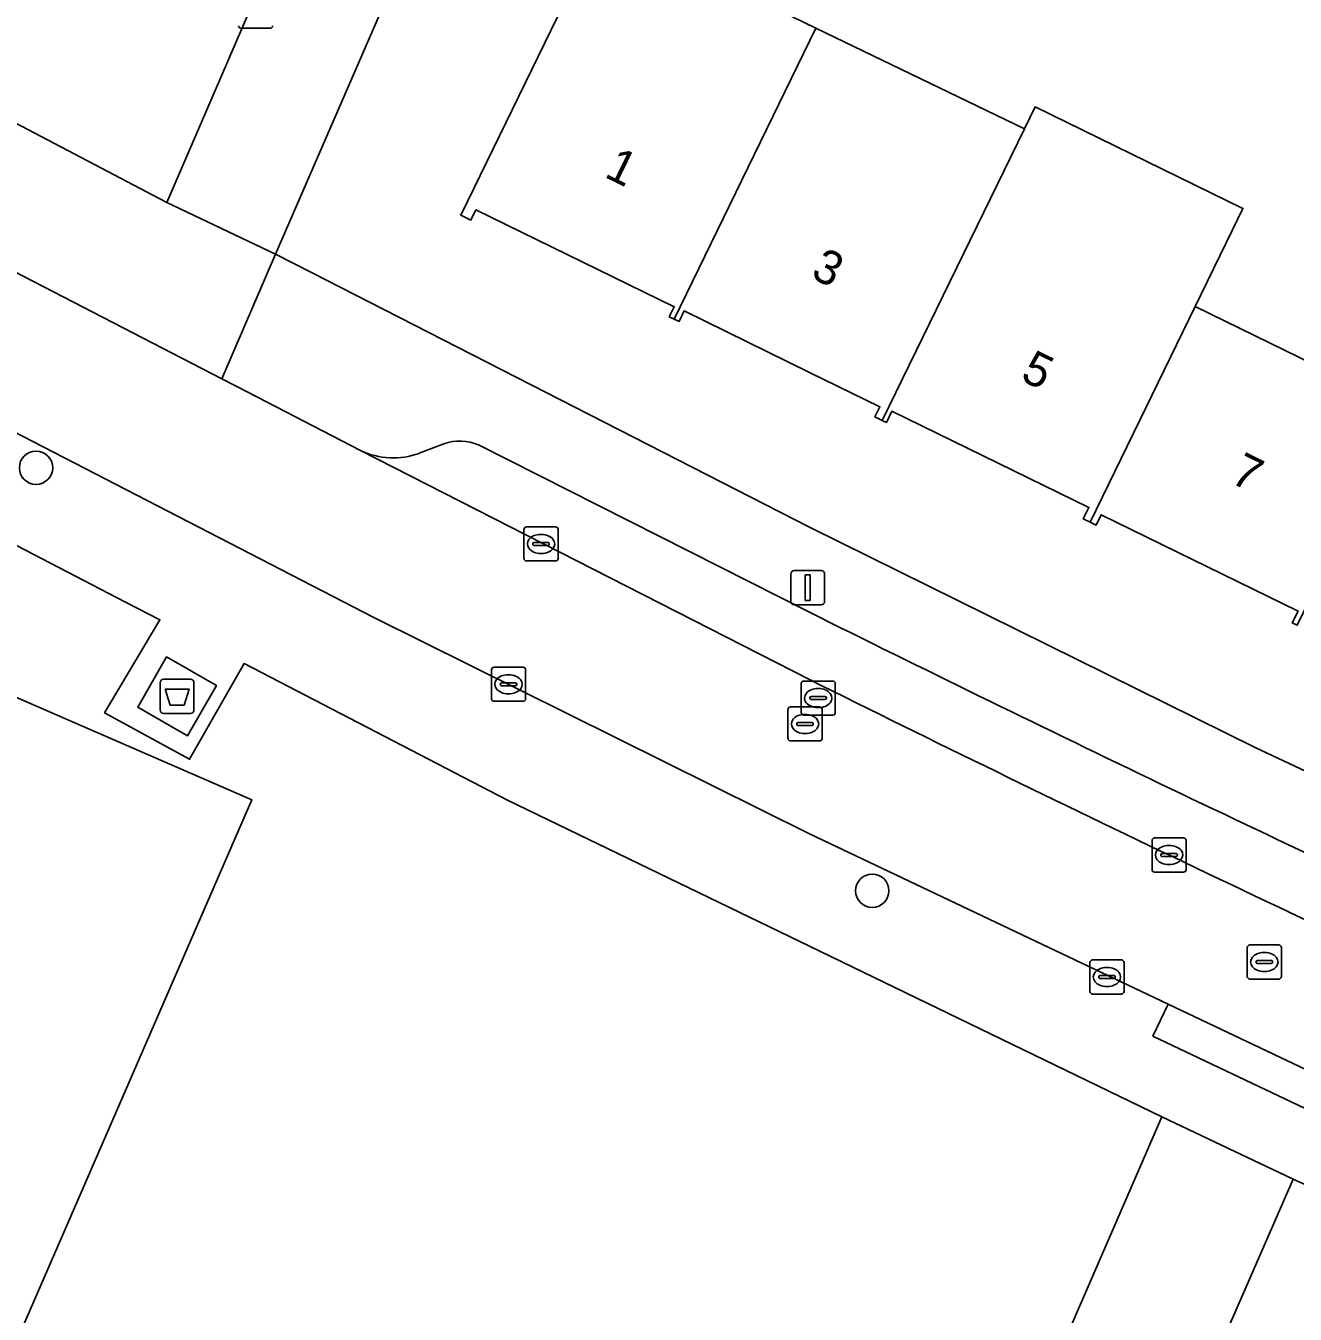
# Model space of a CAD drawing. Extents: x 162803 to 163818, y 381639 to 382475.
# Drawn here: x 163477.02 to 163514.25, y 381818.96 to 381856.74 of the extents above; entities that cross this region are included whole.
import ezdxf

# ---------------------------------------------------------------- set-up
doc = ezdxf.new("R2010")
doc.units = 0
for name, color, linetype in [('IMGEO_Afval_apart_plaats', 7, 'Continuous'), ('IMGEO_Boom', 7, 'Continuous'), ('IMGEO_Erf', 7, 'Continuous'), ('IMGEO_Groenvoorziening', 7, 'Continuous'), ('IMGEO_Kolk', 7, 'Continuous'), ('IMGEO_Lichtmast', 7, 'Continuous'), ('IMGEO_Muur', 7, 'Continuous'), ('IMGEO_Pand', 7, 'Continuous'), ('IMGEO_Pand_nummerreeks', 7, 'Continuous'), ('IMGEO_Parkeervlak_open', 7, 'Continuous'), ('IMGEO_Rijbaan_lokaal_open', 7, 'Continuous'), ('IMGEO_Rioolput', 7, 'Continuous'), ('IMGEO_Voetpad_gesloten', 7, 'Continuous'), ('IMGEO_Voetpad_open', 7, 'Continuous')]:
    doc.layers.add(name, color=color, linetype=linetype)

msp = doc.modelspace()

# ---------------------------------------------------------------- linework, layer by layer
at = {"layer": 'IMGEO_Afval_apart_plaats'}
for p, q in [((163480.959, 381836.679), (163480.959, 381837.479)), ((163480.959, 381837.479), (163480.959, 381836.679)), ((163481.059, 381837.579), (163481.849, 381837.579)), ((163481.849, 381837.579), (163481.059, 381837.579)), ((163481.949, 381837.479), (163481.949, 381836.679)), ((163481.949, 381836.679), (163481.949, 381837.479)), ((163481.849, 381836.579), (163481.059, 381836.579)), ((163481.059, 381836.579), (163481.849, 381836.579))]:
    msp.add_line(p, q, dxfattribs=at)
msp.add_lwpolyline([(163481.102, 381837.293), (163481.806, 381837.293), (163481.657, 381836.823), (163481.251, 381836.823), (163481.102, 381837.293)], dxfattribs=at)
for centre, start, end in [((163481.059, 381837.479), 90, 180), ((163481.059, 381837.479), 90, 180), ((163481.849, 381837.479), 0, 90), ((163481.849, 381837.479), 360, 90), ((163481.059, 381836.679), 180, 270), ((163481.059, 381836.679), 180, 270), ((163481.849, 381836.679), 270, 0), ((163481.849, 381836.679), 270, 0)]:
    msp.add_arc(centre, 0.1, start, end, dxfattribs=at)
at = {"layer": 'IMGEO_Boom'}
for centre in [(163477.316, 381843.779), (163501.843, 381831.378)]:
    msp.add_circle(centre, 0.489, dxfattribs=at)
at = {"layer": 'IMGEO_Erf'}
for points in [[(163520.539, 381855.421), (163515.882, 381857.455), (163516.415, 381858.58), (163513.5, 381859.876), (163514.902, 381862.966), (163508.182, 381865.902), (163506.943, 381863.074), (163503.951, 381864.381), (163501.343, 381865.52), (163495.589, 381868.033), (163494.56, 381865.665), (163491.67, 381866.92), (163484.337, 381850.044), (163485.392, 381849.505), (163500, 381842.042), (163513.095, 381835.57), (163526.577, 381829.233)], [(163514.306, 381839.161), (163514.163, 381839.231), (163514.333, 381839.579), (163508.555, 381842.402), (163508.407, 381842.099), (163508.231, 381842.185), (163508.033, 381842.282), (163508.197, 381842.617), (163502.42, 381845.44), (163502.257, 381845.107), (163502.134, 381845.167), (163501.923, 381845.27), (163502.066, 381845.564), (163500, 381846.576), (163496.326, 381848.377), (163496.175, 381848.067), (163496.033, 381848.136), (163495.891, 381848.205), (163496.036, 381848.502), (163490.217, 381851.341), (163490.072, 381851.044), (163489.774, 381851.19), (163493.935, 381859.72), (163500.192, 381856.669), (163506.303, 381853.716), (163506.616, 381854.359), (163512.716, 381851.386), (163512.402, 381850.742), (163511.312, 381848.506), (163517.412, 381845.532)], [(163510.339, 381824.751), (163500, 381829.751), (163491.148, 381834.032), (163483.419, 381838.041), (163481.822, 381835.232), (163479.327, 381836.591), (163480.949, 381839.322), (163479.944, 381839.844), (163471.095, 381844.434)], [(163452.321, 381802.14), (163471.094, 381791.572), (163488.188, 381782.903), (163491.532, 381781.453), (163500, 381800.948), (163510.339, 381824.751)]]:
    msp.add_lwpolyline(points, dxfattribs=at)
for points in [[(163469.482, 381801.434), (163459.697, 381805.683), (163466.777, 381821.989), (163473.858, 381838.296), (163483.642, 381834.047), (163476.562, 381817.741)], [(163554.407, 381804.897), (163535.946, 381813.079), (163514.191, 381822.919), (163500, 381790.434), (163495.29, 381779.652), (163500, 381777.455), (163505.12, 381775.067), (163515.74, 381770.486), (163526.108, 381766.287), (163536.042, 381762.23)]]:
    msp.add_lwpolyline(points, close=True, dxfattribs=at)
at = {"layer": 'IMGEO_Groenvoorziening'}
msp.add_lwpolyline([(163473.59, 381855.524), (163481.149, 381851.558), (163490.613, 381873.486)], dxfattribs=at)
at = {"layer": 'IMGEO_Kolk'}
for p, q in [((163484.181, 381856.666), (163483.329, 381856.666)), ((163491.628, 381841.121), (163491.628, 381841.973)), ((163491.703, 381842.047), (163492.555, 381842.047)), ((163492.116, 381841.827), (163492.141, 381841.827)), ((163492.629, 381841.973), (163492.629, 381841.121)), ((163491.887, 381841.541), (163491.887, 381841.553)), ((163492.325, 381841.504), (163491.927, 381841.504)), ((163491.93, 381841.59), (163492.328, 381841.59)), ((163492.371, 381841.553), (163492.371, 381841.541)), ((163492.139, 381841.267), (163492.114, 381841.267)), ((163492.555, 381841.047), (163491.703, 381841.047)), ((163490.674, 381837.007), (163490.674, 381837.859)), ((163490.749, 381837.933), (163491.601, 381837.933)), ((163491.162, 381837.713), (163491.187, 381837.713)), ((163491.675, 381837.859), (163491.675, 381837.007)), ((163490.933, 381837.427), (163490.933, 381837.439)), ((163491.371, 381837.39), (163490.973, 381837.39)), ((163490.976, 381837.476), (163491.374, 381837.476)), ((163491.417, 381837.439), (163491.417, 381837.427)), ((163491.601, 381836.933), (163490.749, 381836.933)), ((163491.185, 381837.153), (163491.16, 381837.153)), ((163510.048, 381832), (163510.048, 381832.852)), ((163510.123, 381832.926), (163510.975, 381832.926)), ((163511.049, 381832.852), (163511.049, 381832)), ((163510.307, 381832.42), (163510.307, 381832.432)), ((163510.745, 381832.383), (163510.347, 381832.383)), ((163510.35, 381832.469), (163510.748, 381832.469)), ((163510.536, 381832.706), (163510.561, 381832.706)), ((163510.791, 381832.432), (163510.791, 381832.42)), ((163510.559, 381832.146), (163510.534, 381832.146)), ((163510.975, 381831.926), (163510.123, 381831.926)), ((163508.301, 381829.35), (163509.153, 381829.35)), ((163508.226, 381828.424), (163508.226, 381829.276)), ((163508.714, 381829.13), (163508.739, 381829.13)), ((163509.227, 381829.276), (163509.227, 381828.424)), ((163508.485, 381828.844), (163508.485, 381828.856)), ((163508.923, 381828.807), (163508.525, 381828.807)), ((163508.528, 381828.893), (163508.926, 381828.893)), ((163508.969, 381828.856), (163508.969, 381828.844)), ((163509.153, 381828.35), (163508.301, 381828.35)), ((163508.737, 381828.57), (163508.712, 381828.57))]:
    msp.add_line(p, q, dxfattribs=at)
for points in [[(163484.181, 381856.666), (163483.329, 381856.666)], [(163491.628, 381841.121), (163491.628, 381841.973)], [(163491.703, 381842.047), (163492.555, 381842.047)], [(163492.629, 381841.973), (163492.629, 381841.121)], [(163492.555, 381841.047), (163491.703, 381841.047)], [(163490.674, 381837.007), (163490.674, 381837.859)], [(163490.749, 381837.933), (163491.601, 381837.933)], [(163491.675, 381837.859), (163491.675, 381837.007)], [(163491.601, 381836.933), (163490.749, 381836.933)], [(163510.048, 381832), (163510.048, 381832.852)], [(163510.123, 381832.926), (163510.975, 381832.926)], [(163511.049, 381832.852), (163511.049, 381832)], [(163510.975, 381831.926), (163510.123, 381831.926)], [(163508.301, 381829.35), (163509.153, 381829.35)], [(163508.226, 381828.424), (163508.226, 381829.276)], [(163509.227, 381829.276), (163509.227, 381828.424)], [(163509.153, 381828.35), (163508.301, 381828.35)]]:
    msp.add_lwpolyline(points, dxfattribs=at)
for centre, radius, start, end in [((163483.331, 381856.742), 0.0765, 181.552, 268.448), ((163483.331, 381856.742), 0.0765, 181.552, 268.448), ((163484.179, 381856.742), 0.0765, 271.552, 358.448), ((163484.179, 381856.742), 0.0765, 271.552, 358.448), ((163491.705, 381841.971), 0.0765, 91.552, 178.448), ((163491.705, 381841.971), 0.0765, 91.552, 178.448), ((163492.553, 381841.971), 0.0765, 1.552, 88.448), ((163492.553, 381841.971), 0.0765, 1.552, 88.448), ((163491.927, 381841.55), 0.0403, 85.8775, 175.7526), ((163491.924, 381841.54), 0.0366, 178.938, 274.7102), ((163492.328, 381841.547), 0.043, 264.8664, 352.4533), ((163492.332, 381841.552), 0.0386, 1.7309, 96.639), ((163491.705, 381841.123), 0.0765, 181.552, 268.448), ((163491.705, 381841.123), 0.0765, 181.552, 268.448), ((163492.553, 381841.123), 0.0765, 271.552, 358.448), ((163492.553, 381841.123), 0.0765, 271.552, 358.448), ((163490.751, 381837.857), 0.0765, 91.552, 178.448), ((163490.751, 381837.857), 0.0765, 91.552, 178.448), ((163491.599, 381837.857), 0.0765, 1.552, 88.448), ((163491.599, 381837.857), 0.0765, 1.552, 88.448), ((163490.973, 381837.436), 0.0403, 85.8775, 175.7526), ((163490.97, 381837.426), 0.0366, 178.938, 274.7102), ((163491.374, 381837.433), 0.043, 264.8664, 352.4533), ((163491.378, 381837.438), 0.0386, 1.7309, 96.639), ((163490.751, 381837.009), 0.0765, 181.552, 268.448), ((163490.751, 381837.009), 0.0765, 181.552, 268.448), ((163491.599, 381837.009), 0.0765, 271.552, 358.448), ((163491.599, 381837.009), 0.0765, 271.552, 358.448), ((163510.125, 381832.85), 0.0765, 91.552, 178.448), ((163510.125, 381832.85), 0.0765, 91.552, 178.448), ((163510.973, 381832.85), 0.0765, 1.552, 88.448), ((163510.973, 381832.85), 0.0765, 1.552, 88.448), ((163510.347, 381832.429), 0.0403, 85.8775, 175.7526), ((163510.344, 381832.419), 0.0366, 178.938, 274.7102), ((163510.748, 381832.426), 0.043, 264.8664, 352.4533), ((163510.752, 381832.431), 0.0386, 1.7309, 96.639), ((163510.125, 381832.002), 0.0765, 181.552, 268.448), ((163510.125, 381832.002), 0.0765, 181.552, 268.448), ((163510.973, 381832.002), 0.0765, 271.552, 358.448), ((163510.973, 381832.002), 0.0765, 271.552, 358.448), ((163508.303, 381829.274), 0.0765, 91.552, 178.448), ((163508.303, 381829.274), 0.0765, 91.552, 178.448), ((163509.151, 381829.274), 0.0765, 1.552, 88.448), ((163509.151, 381829.274), 0.0765, 1.552, 88.448), ((163508.525, 381828.853), 0.0403, 85.8775, 175.7526), ((163508.522, 381828.843), 0.0366, 178.938, 274.7102), ((163508.926, 381828.85), 0.043, 264.8664, 352.4533), ((163508.93, 381828.855), 0.0386, 1.7309, 96.639), ((163508.303, 381828.426), 0.0765, 181.552, 268.448), ((163508.303, 381828.426), 0.0765, 181.552, 268.448), ((163509.151, 381828.426), 0.0765, 271.552, 358.448), ((163509.151, 381828.426), 0.0765, 271.552, 358.448)]:
    msp.add_arc(centre, radius, start, end, dxfattribs=at)
for centre, major_axis, ratio, start_param, end_param in [((163492.115, 381841.547), (-0.387, 0.002), 0.722429, 4.712389, 7.853982), ((163492.14, 381841.547), (-0.39, 0.002), 0.717154, 1.570796, 4.712389), ((163491.161, 381837.433), (-0.387, 0.002), 0.722429, 4.712389, 7.853982), ((163491.186, 381837.433), (-0.39, 0.002), 0.717154, 1.570796, 4.712389), ((163510.535, 381832.426), (-0.387, 0.002), 0.722429, 4.712389, 7.853982), ((163510.56, 381832.426), (-0.39, 0.002), 0.717154, 1.570796, 4.712389), ((163508.713, 381828.85), (-0.387, 0.002), 0.722429, 4.712389, 7.853982), ((163508.738, 381828.85), (-0.39, 0.002), 0.717154, 1.570796, 4.712389)]:
    msp.add_ellipse(centre, major_axis=major_axis, ratio=ratio, start_param=start_param, end_param=end_param, dxfattribs=at)
at = {"layer": 'IMGEO_Lichtmast'}
for p, q in [((163499.556, 381840.764), (163500.346, 381840.764)), ((163500.346, 381840.764), (163499.556, 381840.764)), ((163499.456, 381839.864), (163499.456, 381840.664)), ((163499.456, 381840.664), (163499.456, 381839.864)), ((163500.446, 381840.664), (163500.446, 381839.864)), ((163500.446, 381839.864), (163500.446, 381840.664)), ((163500.346, 381839.764), (163499.556, 381839.764)), ((163499.556, 381839.764), (163500.346, 381839.764))]:
    msp.add_line(p, q, dxfattribs=at)
msp.add_lwpolyline([(163499.876, 381840.639), (163500.026, 381840.639), (163500.026, 381839.889), (163499.876, 381839.889), (163499.876, 381840.639)], dxfattribs=at)
for centre, start, end in [((163499.556, 381840.664), 90, 180), ((163499.556, 381840.664), 90, 180), ((163500.346, 381840.664), 0, 90), ((163500.346, 381840.664), 360, 90), ((163499.556, 381839.864), 180, 270), ((163499.556, 381839.864), 180, 270), ((163500.346, 381839.864), 270, 0), ((163500.346, 381839.864), 270, 0)]:
    msp.add_arc(centre, 0.1, start, end, dxfattribs=at)
at = {"layer": 'IMGEO_Muur'}
for points in [[(163484.337, 381850.044), (163491.67, 381866.92)], [(163485.392, 381849.505), (163484.337, 381850.044)]]:
    msp.add_lwpolyline(points, dxfattribs=at)
at = {"layer": 'IMGEO_Pand'}
for points in [[(163496.033, 381848.136), (163500.192, 381856.669), (163493.935, 381859.72), (163489.774, 381851.19), (163490.072, 381851.044), (163490.217, 381851.341), (163496.036, 381848.502), (163495.891, 381848.205)], [(163496.033, 381848.136), (163496.175, 381848.067), (163496.326, 381848.377), (163500, 381846.576), (163502.066, 381845.564), (163501.923, 381845.27), (163502.134, 381845.167), (163506.303, 381853.716), (163500.192, 381856.669)], [(163511.312, 381848.506), (163512.402, 381850.742), (163512.716, 381851.386), (163506.616, 381854.359), (163506.303, 381853.716), (163502.134, 381845.167), (163502.257, 381845.107), (163502.42, 381845.44), (163508.197, 381842.617), (163508.033, 381842.282), (163508.231, 381842.185)], [(163511.312, 381848.506), (163508.231, 381842.185), (163508.407, 381842.099), (163508.555, 381842.402), (163514.333, 381839.579), (163514.163, 381839.231), (163514.306, 381839.161), (163517.412, 381845.532)], [(163466.777, 381821.989), (163476.562, 381817.741), (163483.642, 381834.047), (163473.858, 381838.296)]]:
    msp.add_lwpolyline(points, close=True, dxfattribs=at)
at = {"layer": 'IMGEO_Parkeervlak_open'}
for points in [[(163489.279, 381844.485), (163488.556, 381844.204)], [(163500, 381839.543), (163490.296, 381844.451)], [(163486.838, 381844.283), (163500, 381837.571)]]:
    msp.add_lwpolyline(points, dxfattribs=at)
for centre, radius, start, end in [((163489.743, 381843.125), 1.437, 67.3537, 108.8167), ((163487.793, 381846.335), 2.264, 245.0413, 289.6931), ((163852.903, 382548.988), 792.371, 243.552635, 245.158655), ((163837.421, 382515.913), 757.629, 243.553304, 245.402324)]:
    msp.add_arc(centre, radius, start, end, dxfattribs=at)
at = {"layer": 'IMGEO_Rijbaan_lokaal_open'}
for points in [[(163500, 381837.571), (163486.838, 381844.283), (163483.505, 381846.007), (163482.763, 381846.391), (163472.291, 381851.795)], [(163471.754, 381847.37), (163487.24, 381839.376), (163500, 381833.05), (163510.521, 381828.057), (163516.325, 381825.302), (163533.779, 381817.249), (163554.293, 381808.419), (163561.102, 381805.535), (163577.998, 381798.72), (163599.538, 381790.571), (163605.983, 381788.269), (163626.738, 381781.138), (163633.654, 381778.796), (163637.107, 381777.697), (163639.414, 381776.915)]]:
    msp.add_lwpolyline(points, dxfattribs=at)
msp.add_arc((163837.421, 382515.913), 757.629, 243.553304, 245.402324, dxfattribs=at)
at = {"layer": 'IMGEO_Rioolput'}
for p, q in [((163499.757, 381836.601), (163499.757, 381837.453)), ((163499.832, 381837.527), (163500.684, 381837.527)), ((163500.245, 381837.307), (163500.27, 381837.307)), ((163500.758, 381837.453), (163500.758, 381836.601)), ((163500.016, 381837.021), (163500.016, 381837.033)), ((163500.454, 381836.984), (163500.056, 381836.984)), ((163500.059, 381837.07), (163500.457, 381837.07)), ((163500.5, 381837.033), (163500.5, 381837.021)), ((163499.371, 381835.844), (163499.371, 381836.696)), ((163499.446, 381836.77), (163500.298, 381836.77)), ((163500.684, 381836.527), (163499.832, 381836.527)), ((163499.859, 381836.55), (163499.884, 381836.55)), ((163500.268, 381836.747), (163500.243, 381836.747)), ((163500.372, 381836.696), (163500.372, 381835.844)), ((163499.63, 381836.264), (163499.63, 381836.276)), ((163500.068, 381836.227), (163499.67, 381836.227)), ((163499.673, 381836.313), (163500.071, 381836.313)), ((163500.114, 381836.276), (163500.114, 381836.264)), ((163500.298, 381835.77), (163499.446, 381835.77)), ((163499.882, 381835.99), (163499.857, 381835.99)), ((163512.916, 381829.789), (163513.768, 381829.789)), ((163512.841, 381828.863), (163512.841, 381829.715)), ((163513.329, 381829.569), (163513.354, 381829.569)), ((163513.842, 381829.715), (163513.842, 381828.863)), ((163513.1, 381829.283), (163513.1, 381829.295)), ((163513.538, 381829.246), (163513.14, 381829.246)), ((163513.143, 381829.332), (163513.541, 381829.332)), ((163513.352, 381829.009), (163513.327, 381829.009)), ((163513.584, 381829.295), (163513.584, 381829.283)), ((163513.768, 381828.789), (163512.916, 381828.789))]:
    msp.add_line(p, q, dxfattribs=at)
for points in [[(163499.757, 381836.601), (163499.757, 381837.453)], [(163499.832, 381837.527), (163500.684, 381837.527)], [(163500.758, 381837.453), (163500.758, 381836.601)], [(163499.371, 381835.844), (163499.371, 381836.696)], [(163499.446, 381836.77), (163500.298, 381836.77)], [(163500.684, 381836.527), (163499.832, 381836.527)], [(163500.372, 381836.696), (163500.372, 381835.844)], [(163500.298, 381835.77), (163499.446, 381835.77)], [(163512.916, 381829.789), (163513.768, 381829.789)], [(163512.841, 381828.863), (163512.841, 381829.715)], [(163513.842, 381829.715), (163513.842, 381828.863)], [(163513.768, 381828.789), (163512.916, 381828.789)]]:
    msp.add_lwpolyline(points, dxfattribs=at)
for centre, radius, start, end in [((163499.834, 381837.451), 0.0765, 91.552, 178.448), ((163499.834, 381837.451), 0.0765, 91.552, 178.448), ((163500.682, 381837.451), 0.0765, 1.552, 88.448), ((163500.682, 381837.451), 0.0765, 1.552, 88.448), ((163500.056, 381837.03), 0.0403, 85.8775, 175.7526), ((163500.053, 381837.02), 0.0366, 178.938, 274.7102), ((163500.457, 381837.027), 0.043, 264.8664, 352.4533), ((163500.461, 381837.032), 0.0386, 1.7309, 96.639), ((163499.448, 381836.694), 0.0765, 91.552, 178.448), ((163499.448, 381836.694), 0.0765, 91.552, 178.448), ((163499.834, 381836.603), 0.0765, 181.552, 268.448), ((163499.834, 381836.603), 0.0765, 181.552, 268.448), ((163500.296, 381836.694), 0.0765, 1.552, 88.448), ((163500.296, 381836.694), 0.0765, 1.552, 88.448), ((163500.682, 381836.603), 0.0765, 271.552, 358.448), ((163500.682, 381836.603), 0.0765, 271.552, 358.448), ((163499.67, 381836.273), 0.0403, 85.8775, 175.7526), ((163499.667, 381836.263), 0.0366, 178.938, 274.7102), ((163500.071, 381836.27), 0.043, 264.8664, 352.4533), ((163500.075, 381836.275), 0.0386, 1.7309, 96.639), ((163499.448, 381835.846), 0.0765, 181.552, 268.448), ((163499.448, 381835.846), 0.0765, 181.552, 268.448), ((163500.296, 381835.846), 0.0765, 271.552, 358.448), ((163500.296, 381835.846), 0.0765, 271.552, 358.448), ((163512.918, 381829.713), 0.0765, 91.552, 178.448), ((163512.918, 381829.713), 0.0765, 91.552, 178.448), ((163513.766, 381829.713), 0.0765, 1.552, 88.448), ((163513.766, 381829.713), 0.0765, 1.552, 88.448), ((163513.14, 381829.292), 0.0403, 85.8775, 175.7526), ((163513.137, 381829.282), 0.0366, 178.938, 274.7102), ((163513.541, 381829.289), 0.043, 264.8664, 352.4533), ((163513.545, 381829.294), 0.0386, 1.7309, 96.639), ((163512.918, 381828.865), 0.0765, 181.552, 268.448), ((163512.918, 381828.865), 0.0765, 181.552, 268.448), ((163513.766, 381828.865), 0.0765, 271.552, 358.448), ((163513.766, 381828.865), 0.0765, 271.552, 358.448)]:
    msp.add_arc(centre, radius, start, end, dxfattribs=at)
for centre, major_axis, ratio, start_param, end_param in [((163500.244, 381837.027), (-0.387, 0.002), 0.722429, 4.712389, 7.853982), ((163500.269, 381837.027), (-0.39, 0.002), 0.717154, 1.570796, 4.712389), ((163499.858, 381836.27), (-0.387, 0.002), 0.722429, 4.712389, 7.853982), ((163499.883, 381836.27), (-0.39, 0.002), 0.717154, 1.570796, 4.712389), ((163513.328, 381829.289), (-0.387, 0.002), 0.722429, 4.712389, 7.853982), ((163513.353, 381829.289), (-0.39, 0.002), 0.717154, 1.570796, 4.712389)]:
    msp.add_ellipse(centre, major_axis=major_axis, ratio=ratio, start_param=start_param, end_param=end_param, dxfattribs=at)
at = {"layer": 'IMGEO_Voetpad_gesloten'}
msp.add_lwpolyline([(163482.609, 381837.398), (163481.144, 381838.236), (163480.3, 381836.76), (163481.764, 381835.922)], close=True, dxfattribs=at)
at = {"layer": 'IMGEO_Voetpad_open'}
for points in [[(163519.243, 381930.932), (163529.964, 381955.392), (163526.779, 381956.619), (163519.238, 381939.395), (163518.696, 381938.177), (163509.58, 381917.268), (163509.055, 381916.119), (163500.151, 381895.498), (163499.637, 381894.321), (163491.219, 381874.762), (163490.613, 381873.486), (163481.149, 381851.558), (163484.337, 381850.044), (163491.67, 381866.92), (163493.933, 381872.081), (163494.424, 381873.214), (163500, 381886.09)], [(163481.764, 381835.922), (163480.3, 381836.76), (163481.144, 381838.236), (163482.609, 381837.398)], [(163510.521, 381828.057), (163510.075, 381827.117), (163515.879, 381824.362), (163516.325, 381825.302)], [(163514.191, 381822.919), (163510.339, 381824.751), (163500, 381800.948), (163491.532, 381781.453), (163495.29, 381779.652), (163500, 381790.434)]]:
    msp.add_lwpolyline(points, close=True, dxfattribs=at)
for points in [[(163472.291, 381851.795), (163482.763, 381846.391), (163484.337, 381850.044), (163481.149, 381851.558), (163473.59, 381855.524)], [(163500, 381842.042), (163485.392, 381849.505), (163484.337, 381850.044), (163482.763, 381846.391), (163483.505, 381846.007), (163486.838, 381844.283)], [(163510.075, 381827.117), (163510.521, 381828.057), (163500, 381833.05), (163487.24, 381839.376), (163471.754, 381847.37), (163468.826, 381844.587)], [(163488.556, 381844.204), (163489.279, 381844.485)], [(163490.296, 381844.451), (163500, 381839.543)], [(163471.095, 381844.434), (163479.944, 381839.844), (163480.949, 381839.322), (163479.327, 381836.591), (163481.822, 381835.232), (163483.419, 381838.041), (163491.148, 381834.032), (163500, 381829.751), (163510.339, 381824.751), (163514.191, 381822.919), (163535.946, 381813.079), (163554.407, 381804.897), (163558.59, 381803.327), (163559.941, 381802.767), (163573.895, 381797.053), (163581.187, 381794.234), (163580.279, 381791.819), (163583.345, 381790.766), (163584.228, 381793.059), (163589.771, 381790.916), (163599.635, 381787.326), (163603.532, 381785.876), (163617.902, 381780.975), (163637.177, 381774.637)], [(163526.577, 381829.233), (163513.095, 381835.57), (163500, 381842.042)], [(163638.124, 381774.067), (163639.414, 381776.915), (163637.107, 381777.697), (163633.654, 381778.796), (163626.738, 381781.138), (163605.983, 381788.269), (163605.633, 381787.29), (163599.188, 381789.592), (163599.538, 381790.571), (163577.998, 381798.72), (163561.102, 381805.535), (163560.647, 381804.451), (163553.808, 381807.302), (163554.293, 381808.419), (163533.779, 381817.249), (163516.325, 381825.302), (163515.879, 381824.362), (163510.075, 381827.117)]]:
    msp.add_lwpolyline(points, dxfattribs=at)
for centre, radius, start, end in [((163489.743, 381843.125), 1.437, 67.3537, 108.8167), ((163487.793, 381846.335), 2.264, 245.0413, 289.6931), ((163852.903, 382548.988), 792.371, 243.552635, 245.158655)]:
    msp.add_arc(centre, radius, start, end, dxfattribs=at)

# ---------------------------------------------------------------- texts
at = {"layer": 'IMGEO_Pand_nummerreeks'}
for s, rotation, p in [('1', 333.9889, (163493.954, 381852.321)), ('3', 333.9889, (163500.003, 381849.37)), ('5', 333.9877, (163506.153, 381846.368)), ('7', 333.9889, (163512.304, 381843.367))]:
    msp.add_text(s, height=1, rotation=rotation, dxfattribs=at).set_placement(p)

doc.saveas('drawing.dxf')
